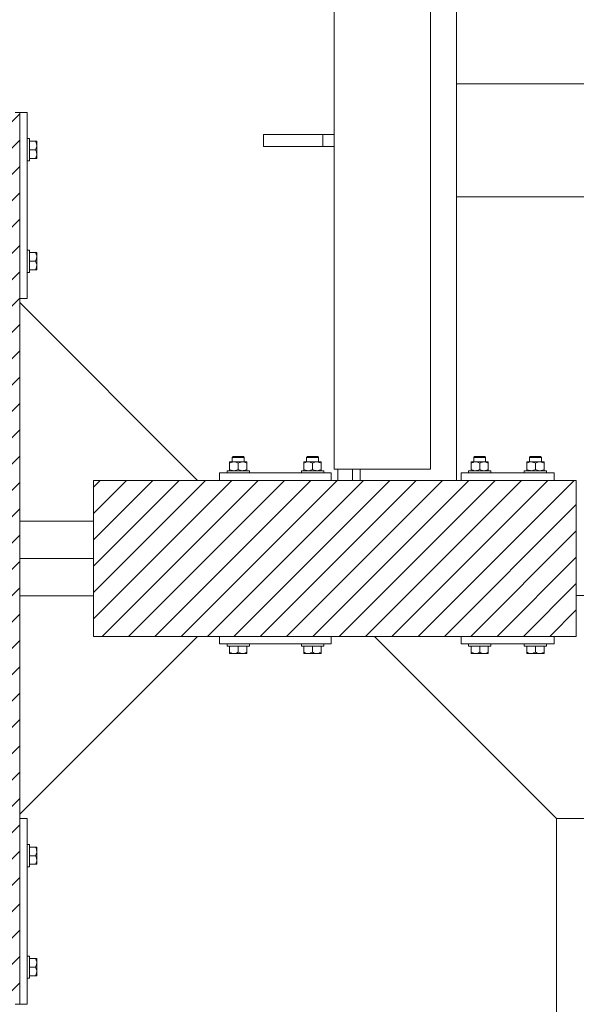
# Model space of a CAD drawing. Header units: millimetres. Extents: x 53746 to 116821, y -810352 to -765802.
# Tile 264 of 347: x 86716 to 87465, y -777202 to -775877. Entities that reach past the tile are written whole.
import ezdxf

# ---------------------------------------------------------------- set-up
doc = ezdxf.new("R2010")
doc.units = ezdxf.units.MM
doc.header["$MEASUREMENT"] = 0
for name, color, linetype, lineweight in [('Main Cradle Rails', 7, 'Continuous', 0), ('Side Cradle Blocks', 7, 'Continuous', 0), ('Side Cradle Hydraulic Arm Support', 7, 'Continuous', 0), ('Side Cradle Stbd', 7, 'Continuous', 0), ('Side Cradle Tower Rail Frame', 7, 'Continuous', 0)]:
    doc.layers.add(name, color=color, linetype=linetype, lineweight=lineweight)

# ---------------------------------------------------------------- blocks, each defined once
blk = doc.blocks.new('*U78')
at = {"layer": 'Side Cradle Hydraulic Arm Support', "color": 7, "linetype": 'Continuous', "lineweight": 0}
blk.add_line((275.0109694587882, 316.6850334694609), (275.0109694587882, 1109.465289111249), dxfattribs=at)
at = {"layer": 'Side Cradle Hydraulic Arm Support', "color": 7, "linetype": 'Continuous', "lineweight": 0, "extrusion": (0, 0, -1), "flags": 128}
blk.add_lwpolyline([(-248.5109333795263, 1409.465325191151), (-225.01096945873, 1409.465325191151), (-225.01096945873, 1109.465325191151), (-275.01096945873, 1109.465325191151), (-520.0109333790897, 1354.465289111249)], dxfattribs=at)
blk = doc.blocks.new('*U57')
at = {"linetype": 'Continuous', "lineweight": 0}
h = blk.add_hatch(dxfattribs=at)
h.set_pattern_fill('HATCH', color=30, style=0, pattern_type=2)
h.set_pattern_definition([(45, (1289.735942, 11512.154169), (-17.71895608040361, 17.71895608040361), [])])
h.paths.add_polyline_path([(977.5063955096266, 10874.4623253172), (984.0726064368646, 10874.4623253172), (1084.072606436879, 10874.4623253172), (1118.355736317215, 10874.4623253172), (1120.572608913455, 10874.4623253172), (1140.572608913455, 10874.4623253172), (1270.572633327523, 10874.4623253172), (1290.572633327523, 10874.4623253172), (1293.355736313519, 10874.4623253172), (1326.506395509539, 10874.4623253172), (1426.506395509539, 10874.4623253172), (1432.506431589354, 10874.4623253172), (1432.506431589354, 11124.4623253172), (1432.506431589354, 11130.17925593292), (1432.506431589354, 11424.17921985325), (1432.506431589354, 11474.4623253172), (1432.506431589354, 11524.74543078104), (1432.506431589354, 11818.74539470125), (1432.506431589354, 11824.4623253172), (1432.506431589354, 12074.4623253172), (1426.506395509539, 12074.4623253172), (1326.506395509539, 12074.4623253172), (1293.355736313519, 12074.4623253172), (1290.572633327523, 12074.4623253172), (1270.572633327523, 12074.4623253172), (1140.572608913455, 12074.4623253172), (1120.572608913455, 12074.4623253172), (1118.355736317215, 12074.4623253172), (1084.072606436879, 12074.4623253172), (984.0726064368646, 12074.4623253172), (977.5063594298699, 12074.4623253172), (977.5063669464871, 11824.4623253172), (977.5063671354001, 11818.17918377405), (977.5063759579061, 11524.74543078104), (977.5063774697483, 11474.4623253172), (977.5063789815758, 11424.17921985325), (977.5063878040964, 11130.74546686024), (977.5063879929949, 11124.4623253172)])
h = blk.add_hatch(dxfattribs=at)
h.set_pattern_fill('HATCH', color=30, style=0, pattern_type=2)
h.set_pattern_definition([(45, (1716.336744, 11514.139964), (-17.71895608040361, 17.71895608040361), [])])
h.paths.add_polyline_path([(2026.647948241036, 11579.4623253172), (2020.614757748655, 11579.4623253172), (1890.614757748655, 11579.4623253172), (1880.61475774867, 11579.4623253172), (1860.614757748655, 11579.4623253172), (1851.647948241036, 11579.4623253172), (1701.647948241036, 11579.4623253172), (1671.789464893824, 11579.4623253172), (1531.647948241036, 11579.4623253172), (1531.647948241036, 11524.74543078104), (1531.647948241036, 11474.4623253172), (1531.647948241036, 11424.17921985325), (1531.647948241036, 11369.4623253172), (1671.789464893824, 11369.4623253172), (1701.647948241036, 11369.4623253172), (1851.647948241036, 11369.4623253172), (1910.147984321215, 11369.4623253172), (2026.647948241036, 11369.4623253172), (2151.647948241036, 11369.4623253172), (2181.647948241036, 11369.4623253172), (2181.647948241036, 11424.4623253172), (2181.647948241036, 11474.4623253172), (2181.647948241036, 11574.4623253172), (2181.647948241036, 11579.4623253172), (2151.647948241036, 11579.4623253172)])
at = {"color": 30, "linetype": 'Continuous', "lineweight": 0, "flags": 128}
blk.add_lwpolyline([(1426.506395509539, 10874.4623253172), (1432.506431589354, 10874.4623253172), (1432.506431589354, 11124.4623253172), (1432.506431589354, 11130.17925593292), (1432.506431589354, 11424.17921985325), (1432.506431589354, 11474.4623253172), (1432.506431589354, 11524.74543078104), (1432.506431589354, 11818.74539470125), (1432.506431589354, 11824.4623253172), (1432.506431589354, 12074.4623253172), (1426.506395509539, 12074.4623253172)], dxfattribs=at)
blk.add_lwpolyline([(2026.647948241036, 11579.4623253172), (2020.614757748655, 11579.4623253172), (1890.614757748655, 11579.4623253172), (1880.61475774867, 11579.4623253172), (1860.614757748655, 11579.4623253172), (1851.647948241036, 11579.4623253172), (1701.647948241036, 11579.4623253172), (1671.789464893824, 11579.4623253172), (1531.647948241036, 11579.4623253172), (1531.647948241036, 11524.74543078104), (1531.647948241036, 11474.4623253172), (1531.647948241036, 11424.17921985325), (1531.647948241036, 11369.4623253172), (1671.789464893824, 11369.4623253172), (1701.647948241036, 11369.4623253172), (1851.647948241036, 11369.4623253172), (1910.147984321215, 11369.4623253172), (2026.647948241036, 11369.4623253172), (2151.647948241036, 11369.4623253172), (2181.647948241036, 11369.4623253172), (2181.647948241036, 11424.4623253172), (2181.647948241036, 11474.4623253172), (2181.647948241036, 11574.4623253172), (2181.647948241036, 11579.4623253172), (2151.647948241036, 11579.4623253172), (2026.647948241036, 11579.4623253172)], close=True, dxfattribs=at)
at = {"layer": 'Side Cradle Blocks', "color": 7, "linetype": 'Continuous', "lineweight": 0}
for p, q in [((1432.506431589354, 12074.4623253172), (1442.506395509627, 12074.4623253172)), ((1442.506395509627, 12074.4623253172), (1442.506395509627, 11824.4623253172)), ((1453.714485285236, 12036.04541509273), (1445.506431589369, 12036.04541509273)), ((1454.723251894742, 12036.04541509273), (1453.714485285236, 12036.04541509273)), ((1454.697869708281, 12033.90906638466), (1453.714485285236, 12036.04541509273)), ((1455.506034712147, 12035.46337878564), (1455.506395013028, 12035.35529165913)), ((1455.506034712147, 12035.13861319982), (1455.506395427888, 12035.35509363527)), ((1455.506394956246, 12033.31968444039), (1455.506034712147, 12033.19649258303)), ((1455.506395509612, 12030.25387020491), (1455.506395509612, 12033.31987367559)), ((1445.506395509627, 12018.7220738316), (1445.506395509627, 12024.4623253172)), ((1453.714485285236, 12024.4623253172), (1445.506436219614, 12024.4623253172)), ((1453.714485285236, 12024.4623253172), (1454.756270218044, 12026.62036840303)), ((1454.697869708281, 12022.32597660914), (1453.714485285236, 12024.4623253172)), ((1455.506034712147, 12027.52949261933), (1455.506395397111, 12030.25302060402)), ((1455.506395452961, 12018.67120820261), (1455.506034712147, 12021.39515801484)), ((1455.506395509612, 12018.67078042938), (1455.506395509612, 12022.42705630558)), ((1445.506431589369, 12012.87923554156), (1453.714485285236, 12012.87923554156)), ((1453.714485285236, 12012.87923554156), (1454.756270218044, 12015.03727862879)), ((1455.265600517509, 12012.87923554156), (1455.506395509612, 12012.87923554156)), ((1455.506395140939, 12013.56939735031), (1455.506034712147, 12013.46127184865)), ((1455.506395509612, 12012.87923554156), (1455.506395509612, 12013.56950794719)), ((1445.506431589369, 11886.04541509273), (1453.714485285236, 11886.04541509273)), ((1453.714485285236, 11886.04541509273), (1454.756270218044, 11883.88737200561)), ((1455.265600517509, 11886.04541509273), (1455.506395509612, 11886.04541509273)), ((1455.506034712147, 11885.46337878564), (1455.506395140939, 11885.35525328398)), ((1455.506395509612, 11886.04541509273), (1455.506395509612, 11885.3551426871)), ((1445.506395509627, 11880.20257680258), (1445.506395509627, 11874.4623253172)), ((1453.714485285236, 11874.4623253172), (1445.506436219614, 11874.4623253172)), ((1454.697869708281, 11876.59867402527), (1453.714485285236, 11874.4623253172)), ((1453.714485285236, 11874.4623253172), (1454.756270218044, 11872.30428223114)), ((1455.506034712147, 11877.52949261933), (1455.506395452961, 11880.25344243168)), ((1455.506395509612, 11880.25387020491), (1455.506395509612, 11876.49759432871)), ((1453.714485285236, 11862.87923554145), (1445.506431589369, 11862.87923554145)), ((1454.697869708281, 11865.01558424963), (1453.714485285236, 11862.87923554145)), ((1454.723251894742, 11862.87923554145), (1453.714485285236, 11862.87923554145)), ((1455.506395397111, 11868.67163003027), (1455.506034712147, 11871.39515801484)), ((1455.506034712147, 11865.72815805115), (1455.506394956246, 11865.6049661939)), ((1455.506395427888, 11863.56955699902), (1455.506034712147, 11863.78603743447)), ((1455.506034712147, 11863.46127184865), (1455.506395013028, 11863.56935897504)), ((1455.506395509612, 11868.67078042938), (1455.506395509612, 11865.60477695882)), ((1442.506395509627, 11824.4623253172), (1432.506431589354, 11824.4623253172)), ((1731.597695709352, 11611.4623253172), (1729.326732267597, 11611.4623253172)), ((1732.304802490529, 11610.4623253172), (1729.709415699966, 11610.4623253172)), ((1820.991093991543, 11610.4623253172), (1823.58648078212, 11610.4623253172)), ((1821.698200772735, 11611.4623253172), (1823.96916421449, 11611.4623253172)), ((2056.597695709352, 11611.4623253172), (2054.326732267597, 11611.4623253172)), ((2057.304802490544, 11610.4623253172), (2054.709415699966, 11610.4623253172)), ((2120.991093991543, 11610.4623253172), (2123.58648078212, 11610.4623253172)), ((2121.698200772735, 11611.4623253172), (2123.96916421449, 11611.4623253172)), ((1715.064858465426, 11604.42016776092), (1715.064858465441, 11604.24541456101)), ((1715.064858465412, 11602.62825753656), (1717.201207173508, 11603.61164195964)), ((1715.064858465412, 11602.62825753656), (1715.064858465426, 11594.25423554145)), ((1715.064858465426, 11593.24546893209), (1715.064858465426, 11594.25423554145)), ((1715.754981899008, 11604.42016726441), (1715.6468947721, 11604.41980696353)), ((1720.856403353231, 11604.42016776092), (1717.790399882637, 11604.42016776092)), ((1718.599589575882, 11604.41980696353), (1718.647912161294, 11604.41983348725)), ((1720.856403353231, 11604.42016776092), (1724.612679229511, 11604.42016776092)), ((1724.347932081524, 11603.73857928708), (1722.332665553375, 11604.29540680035)), ((1724.489905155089, 11593.21245060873), (1726.647948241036, 11594.25423554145)), ((1726.647948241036, 11602.62825753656), (1728.784296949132, 11603.61164195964)), ((1726.647948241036, 11594.25423554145), (1726.647948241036, 11602.62825753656)), ((1732.439493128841, 11604.42016776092), (1735.50549659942, 11604.42016776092)), ((1735.931021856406, 11603.73857928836), (1733.915755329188, 11604.29540680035)), ((1734.696306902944, 11604.41980696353), (1734.647984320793, 11604.41983348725)), ((1736.072994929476, 11593.21245060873), (1738.23103801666, 11594.25423554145)), ((1737.649001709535, 11604.41980696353), (1737.540876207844, 11604.42016739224)), ((1738.23103801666, 11603.63702414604), (1738.23103801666, 11603.67535642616)), ((1738.23103801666, 11603.63702414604), (1738.23103801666, 11602.62825753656)), ((1738.23103801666, 11594.25423554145), (1738.23103801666, 11602.62825753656)), ((1815.064858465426, 11603.63702414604), (1815.064858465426, 11603.67535642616)), ((1815.064858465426, 11602.62825753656), (1815.064858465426, 11603.63702414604)), ((1815.064858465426, 11594.25423554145), (1815.064858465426, 11602.62825753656)), ((1817.22290155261, 11593.21245060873), (1815.064858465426, 11594.25423554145)), ((1815.646894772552, 11604.41980696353), (1815.755020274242, 11604.42016739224)), ((1817.36487462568, 11603.73857928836), (1819.380141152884, 11604.29540680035)), ((1820.856403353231, 11604.42016776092), (1817.790399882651, 11604.42016776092)), ((1818.647912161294, 11604.41983348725), (1818.599589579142, 11604.41980696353)), ((1826.647948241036, 11602.62825753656), (1824.511599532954, 11603.61164195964)), ((1826.647948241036, 11594.25423554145), (1826.647948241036, 11602.62825753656)), ((1828.805991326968, 11593.21245060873), (1826.647948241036, 11594.25423554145)), ((1832.439493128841, 11604.42016776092), (1828.68321725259, 11604.42016776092)), ((1828.947964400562, 11603.73857928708), (1830.963230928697, 11604.29540680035)), ((1832.439493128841, 11604.42016776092), (1835.50549659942, 11604.42016776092)), ((1834.647984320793, 11604.41983348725), (1834.696306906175, 11604.41980696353)), ((1838.23103801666, 11602.62825753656), (1836.094689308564, 11603.61164195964)), ((1837.649001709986, 11604.41980696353), (1837.540914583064, 11604.42016726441)), ((1838.23103801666, 11604.42016776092), (1838.231038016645, 11604.24541456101)), ((1838.23103801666, 11602.62825753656), (1838.23103801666, 11594.25423554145)), ((1838.23103801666, 11593.24546893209), (1838.23103801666, 11594.25423554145)), ((2040.064858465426, 11604.42016776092), (2040.064858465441, 11604.24541456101)), ((2040.064858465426, 11602.62825753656), (2042.201207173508, 11603.61164195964)), ((2040.064858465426, 11602.62825753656), (2040.064858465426, 11594.25423554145)), ((2040.064858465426, 11593.24546893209), (2040.064858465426, 11594.25423554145)), ((2040.754981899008, 11604.42016726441), (2040.6468947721, 11604.41980696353)), ((2045.856403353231, 11604.42016776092), (2042.790399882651, 11604.42016776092)), ((2043.599589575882, 11604.41980696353), (2043.647912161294, 11604.41983348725)), ((2045.856403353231, 11604.42016776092), (2049.612679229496, 11604.42016776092)), ((2049.347932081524, 11603.73857928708), (2047.332665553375, 11604.29540680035)), ((2049.489905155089, 11593.21245060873), (2051.647948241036, 11594.25423554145)), ((2051.647948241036, 11602.62825753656), (2053.784296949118, 11603.61164195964)), ((2051.647948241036, 11594.25423554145), (2051.647948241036, 11602.62825753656)), ((2057.439493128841, 11604.42016776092), (2060.50549659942, 11604.42016776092)), ((2060.931021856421, 11603.73857928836), (2058.915755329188, 11604.29540680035)), ((2059.696306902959, 11604.41980696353), (2059.647984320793, 11604.41983348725)), ((2061.072994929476, 11593.21245060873), (2063.23103801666, 11594.25423554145)), ((2062.649001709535, 11604.41980696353), (2062.540876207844, 11604.42016739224)), ((2063.23103801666, 11603.63702414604), (2063.231038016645, 11603.67535642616)), ((2063.23103801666, 11603.63702414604), (2063.23103801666, 11602.62825753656)), ((2063.23103801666, 11594.25423554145), (2063.23103801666, 11602.62825753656)), ((2115.064858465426, 11603.63702414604), (2115.064858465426, 11603.67535642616)), ((2115.064858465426, 11602.62825753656), (2115.064858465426, 11603.63702414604)), ((2115.064858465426, 11594.25423554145), (2115.064858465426, 11602.62825753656)), ((2117.22290155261, 11593.21245060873), (2115.064858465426, 11594.25423554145)), ((2115.646894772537, 11604.41980696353), (2115.755020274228, 11604.42016739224)), ((2117.36487462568, 11603.73857928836), (2119.380141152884, 11604.29540680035)), ((2120.856403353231, 11604.42016776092), (2117.790399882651, 11604.42016776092)), ((2118.647912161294, 11604.41983348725), (2118.599589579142, 11604.41980696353)), ((2126.647948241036, 11602.62825753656), (2124.511599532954, 11603.61164195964)), ((2126.647948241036, 11594.25423554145), (2126.647948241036, 11602.62825753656)), ((2128.805991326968, 11593.21245060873), (2126.647948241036, 11594.25423554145)), ((2132.439493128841, 11604.42016776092), (2128.683217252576, 11604.42016776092)), ((2128.947964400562, 11603.73857928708), (2130.963230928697, 11604.29540680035)), ((2132.439493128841, 11604.42016776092), (2135.505496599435, 11604.42016776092)), ((2134.647984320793, 11604.41983348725), (2134.696306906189, 11604.41980696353)), ((2138.23103801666, 11602.62825753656), (2136.094689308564, 11603.61164195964)), ((2137.649001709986, 11604.41980696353), (2137.540914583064, 11604.42016726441)), ((2138.23103801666, 11604.42016776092), (2138.231038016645, 11604.24541456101)), ((2138.23103801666, 11602.62825753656), (2138.23103801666, 11594.25423554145)), ((2138.23103801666, 11593.24546893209), (2138.23103801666, 11594.25423554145)), ((1701.647948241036, 11579.46236139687), (1701.647948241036, 11589.4623253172)), ((1701.647948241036, 11589.4623253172), (1851.647948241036, 11589.4623253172)), ((1715.744307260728, 11592.46236139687), (1715.646894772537, 11592.4626861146)), ((1718.599589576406, 11592.4626861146), (1718.647912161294, 11592.46265959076)), ((1718.898466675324, 11592.68090167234), (1720.856080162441, 11592.46236139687)), ((1730.481556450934, 11592.68090167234), (1732.439169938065, 11592.46236139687)), ((1734.647984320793, 11592.46265959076), (1734.69630690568, 11592.4626861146)), ((1737.649001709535, 11592.4626861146), (1737.551589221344, 11592.46236139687)), ((1738.23103801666, 11592.70312030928), (1738.23103801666, 11592.46236139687)), ((1815.064858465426, 11592.70312030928), (1815.064858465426, 11592.46236139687)), ((1815.646894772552, 11592.4626861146), (1815.744307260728, 11592.46236139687)), ((1818.599589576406, 11592.4626861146), (1818.647912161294, 11592.46265959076)), ((1822.814340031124, 11592.68090167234), (1820.856726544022, 11592.46236139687)), ((1834.397429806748, 11592.68090167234), (1832.439816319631, 11592.46236139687)), ((1834.647984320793, 11592.46265959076), (1834.69630690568, 11592.4626861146)), ((1837.64900170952, 11592.4626861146), (1837.551589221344, 11592.46236139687)), ((1851.647948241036, 11589.4623253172), (1851.647948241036, 11579.46236139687)), ((2026.647948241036, 11579.46236139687), (2026.647948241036, 11589.4623253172)), ((2026.647948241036, 11589.4623253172), (2151.647948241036, 11589.4623253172)), ((2040.744307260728, 11592.46236139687), (2040.646894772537, 11592.4626861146)), ((2043.599589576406, 11592.4626861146), (2043.647912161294, 11592.46265959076)), ((2043.898466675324, 11592.68090167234), (2045.856080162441, 11592.46236139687)), ((2055.481556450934, 11592.68090167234), (2057.439169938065, 11592.46236139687)), ((2059.647984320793, 11592.46265959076), (2059.69630690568, 11592.4626861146)), ((2062.649001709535, 11592.4626861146), (2062.551589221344, 11592.46236139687)), ((2063.23103801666, 11592.70312030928), (2063.23103801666, 11592.46236139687)), ((2115.064858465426, 11592.70312030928), (2115.064858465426, 11592.46236139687)), ((2115.646894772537, 11592.4626861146), (2115.744307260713, 11592.46236139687)), ((2118.599589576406, 11592.4626861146), (2118.647912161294, 11592.46265959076)), ((2122.814340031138, 11592.68090167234), (2120.856726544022, 11592.46236139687)), ((2134.397429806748, 11592.68090167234), (2132.439816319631, 11592.46236139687)), ((2134.647984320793, 11592.46265959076), (2134.69630690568, 11592.4626861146)), ((2137.64900170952, 11592.4626861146), (2137.551589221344, 11592.46236139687)), ((2151.647948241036, 11589.4623253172), (2151.647948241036, 11579.46236139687)), ((1531.647948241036, 11369.4623253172), (1531.647948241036, 11579.4623253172)), ((1531.647948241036, 11579.4623253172), (2181.647948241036, 11579.4623253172)), ((2181.647948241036, 11579.4623253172), (2181.647948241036, 11369.4623253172)), ((2181.647948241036, 11369.4623253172), (1531.647948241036, 11369.4623253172)), ((1701.647948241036, 11369.4622892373), (1701.647948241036, 11359.4623253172)), ((1851.647948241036, 11359.4623253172), (1851.647948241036, 11369.4622892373)), ((2026.647948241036, 11369.4622892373), (2026.647948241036, 11359.4623253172)), ((2151.647948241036, 11359.4623253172), (2151.647948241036, 11369.4622892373)), ((1701.647948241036, 11359.4623253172), (1851.647948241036, 11359.4623253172)), ((1715.064858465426, 11348.25423554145), (1715.064858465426, 11356.4622892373)), ((1732.388199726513, 11356.4623253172), (1726.64794824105, 11356.4623253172)), ((1726.647948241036, 11348.25423554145), (1726.647948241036, 11356.46228460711)), ((1738.23103801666, 11356.4622892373), (1738.23103801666, 11348.25423554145)), ((1815.064858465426, 11356.4622892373), (1815.064858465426, 11348.25423554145)), ((1820.907696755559, 11356.4623253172), (1826.647948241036, 11356.4623253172)), ((1826.647948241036, 11348.25423554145), (1826.647948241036, 11356.46228460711)), ((1838.23103801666, 11348.25423554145), (1838.23103801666, 11356.4622892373)), ((2026.647948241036, 11359.4623253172), (2151.647948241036, 11359.4623253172)), ((2040.064858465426, 11348.25423554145), (2040.064858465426, 11356.4622892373)), ((2057.388199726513, 11356.4623253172), (2051.647948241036, 11356.4623253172)), ((2051.647948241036, 11348.25423554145), (2051.647948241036, 11356.46228460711)), ((2063.23103801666, 11356.4622892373), (2063.23103801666, 11348.25423554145)), ((2115.064858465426, 11356.4622892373), (2115.064858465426, 11348.25423554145)), ((2120.907696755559, 11356.4623253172), (2126.647948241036, 11356.4623253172)), ((2126.64794824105, 11348.25423554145), (2126.64794824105, 11356.46228460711)), ((2138.23103801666, 11348.25423554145), (2138.23103801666, 11356.4622892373)), ((1715.064858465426, 11347.24546893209), (1715.064858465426, 11348.25423554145)), ((1717.201207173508, 11347.27085111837), (1715.064858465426, 11348.25423554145)), ((1715.646894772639, 11346.4626861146), (1715.754981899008, 11346.46232581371)), ((1715.755179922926, 11346.46232539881), (1715.971660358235, 11346.4626861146)), ((1720.856403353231, 11346.4623253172), (1717.790399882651, 11346.4623253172)), ((1717.913780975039, 11346.4626861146), (1717.790589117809, 11346.46232587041)), ((1720.857252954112, 11346.46232542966), (1723.580780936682, 11346.4626861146)), ((1726.647948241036, 11348.25423554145), (1724.489905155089, 11347.21245060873)), ((1728.784296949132, 11347.27085111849), (1726.647948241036, 11348.25423554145)), ((1732.439493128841, 11346.4623253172), (1728.68321725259, 11346.4623253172)), ((1729.715115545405, 11346.4626861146), (1732.439065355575, 11346.46232537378)), ((1738.23103801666, 11348.25423554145), (1736.072994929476, 11347.21245060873)), ((1738.23103801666, 11346.4623253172), (1737.540765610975, 11346.4623253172)), ((1737.649001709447, 11346.4626861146), (1737.540876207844, 11346.46232568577)), ((1738.23103801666, 11346.70312030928), (1738.23103801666, 11346.4623253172)), ((1815.064858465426, 11348.25423554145), (1817.22290155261, 11347.21245060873)), ((1815.064858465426, 11346.70312030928), (1815.064858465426, 11346.4623253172)), ((1815.064858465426, 11346.4623253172), (1815.755130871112, 11346.4623253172)), ((1815.755020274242, 11346.46232568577), (1815.646894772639, 11346.4626861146)), ((1820.856403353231, 11346.4623253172), (1824.612679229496, 11346.4623253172)), ((1820.856831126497, 11346.46232537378), (1823.580780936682, 11346.4626861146)), ((1824.511599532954, 11347.27085111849), (1826.647948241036, 11348.25423554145)), ((1826.647948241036, 11348.25423554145), (1828.805991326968, 11347.21245060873)), ((1829.715115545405, 11346.4626861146), (1832.438643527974, 11346.46232542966)), ((1832.439493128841, 11346.4623253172), (1835.50549659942, 11346.4623253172)), ((1835.505307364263, 11346.46232587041), (1835.382115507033, 11346.4626861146)), ((1836.094689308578, 11347.27085111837), (1838.23103801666, 11348.25423554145)), ((1837.324236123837, 11346.4626861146), (1837.540716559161, 11346.46232539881)), ((1837.649001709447, 11346.4626861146), (1837.540914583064, 11346.46232581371)), ((1838.23103801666, 11347.24546893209), (1838.23103801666, 11348.25423554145)), ((2040.064858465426, 11347.24546893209), (2040.064858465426, 11348.25423554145)), ((2042.201207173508, 11347.27085111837), (2040.064858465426, 11348.25423554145)), ((2040.646894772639, 11346.4626861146), (2040.754981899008, 11346.46232581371)), ((2040.755179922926, 11346.46232539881), (2040.971660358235, 11346.4626861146)), ((2045.856403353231, 11346.4623253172), (2042.790399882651, 11346.4623253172)), ((2042.913780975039, 11346.4626861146), (2042.790589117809, 11346.46232587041)), ((2045.857252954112, 11346.46232542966), (2048.580780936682, 11346.4626861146)), ((2051.647948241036, 11348.25423554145), (2049.489905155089, 11347.21245060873)), ((2053.784296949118, 11347.27085111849), (2051.647948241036, 11348.25423554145)), ((2057.439493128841, 11346.4623253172), (2053.683217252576, 11346.4623253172)), ((2054.715115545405, 11346.4626861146), (2057.439065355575, 11346.46232537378)), ((2063.23103801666, 11348.25423554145), (2061.072994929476, 11347.21245060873)), ((2063.23103801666, 11346.4623253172), (2062.540765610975, 11346.4623253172)), ((2062.649001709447, 11346.4626861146), (2062.540876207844, 11346.46232568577)), ((2063.23103801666, 11346.70312030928), (2063.23103801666, 11346.4623253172)), ((2115.064858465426, 11348.25423554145), (2117.22290155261, 11347.21245060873)), ((2115.064858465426, 11346.70312030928), (2115.064858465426, 11346.4623253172)), ((2115.064858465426, 11346.4623253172), (2115.755130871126, 11346.4623253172)), ((2115.755020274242, 11346.46232568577), (2115.646894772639, 11346.4626861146)), ((2120.856403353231, 11346.4623253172), (2124.612679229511, 11346.4623253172)), ((2120.856831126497, 11346.46232537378), (2123.580780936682, 11346.4626861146)), ((2124.511599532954, 11347.27085111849), (2126.64794824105, 11348.25423554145)), ((2126.64794824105, 11348.25423554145), (2128.805991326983, 11347.21245060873)), ((2129.715115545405, 11346.4626861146), (2132.438643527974, 11346.46232542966)), ((2132.439493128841, 11346.4623253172), (2135.505496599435, 11346.4623253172)), ((2135.505307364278, 11346.46232587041), (2135.382115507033, 11346.4626861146)), ((2136.094689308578, 11347.27085111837), (2138.23103801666, 11348.25423554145)), ((2137.324236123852, 11346.4626861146), (2137.540716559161, 11346.46232539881)), ((2137.649001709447, 11346.4626861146), (2137.540914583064, 11346.46232581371)), ((2138.23103801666, 11347.24546893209), (2138.23103801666, 11348.25423554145)), ((1442.506395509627, 11124.4623253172), (1432.506431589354, 11124.4623253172)), ((1442.506395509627, 10874.4623253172), (1442.506395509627, 11124.4623253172)), ((1453.714485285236, 11086.04541509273), (1445.506431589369, 11086.04541509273)), ((1454.723251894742, 11086.04541509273), (1453.714485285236, 11086.04541509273)), ((1454.697869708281, 11083.90906638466), (1453.714485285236, 11086.04541509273)), ((1455.506034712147, 11085.46337878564), (1455.506395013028, 11085.35529165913)), ((1455.506034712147, 11085.13861319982), (1455.506395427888, 11085.35509363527)), ((1455.506394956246, 11083.31968444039), (1455.506034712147, 11083.19649258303)), ((1455.506034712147, 11077.52949261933), (1455.506395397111, 11080.25302060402)), ((1455.506395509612, 11080.25387020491), (1455.506395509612, 11083.31987367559)), ((1445.506395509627, 11068.7220738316), (1445.506395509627, 11074.4623253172)), ((1453.714485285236, 11074.4623253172), (1445.506436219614, 11074.4623253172)), ((1453.714485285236, 11074.4623253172), (1454.756270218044, 11076.62036840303)), ((1454.697869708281, 11072.32597660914), (1453.714485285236, 11074.4623253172)), ((1453.714485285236, 11062.87923554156), (1454.756270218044, 11065.03727862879)), ((1455.506395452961, 11068.67120820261), (1455.506034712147, 11071.39515801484)), ((1455.506395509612, 11068.67078042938), (1455.506395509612, 11072.42705630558)), ((1445.506431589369, 11062.87923554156), (1453.714485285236, 11062.87923554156)), ((1455.265600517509, 11062.87923554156), (1455.506395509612, 11062.87923554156)), ((1455.506395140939, 11063.56939735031), (1455.506034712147, 11063.46127184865)), ((1455.506395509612, 11062.87923554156), (1455.506395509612, 11063.56950794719)), ((1445.506431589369, 10936.04541509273), (1453.714485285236, 10936.04541509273)), ((1453.714485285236, 10936.04541509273), (1454.756270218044, 10933.88737200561)), ((1455.265600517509, 10936.04541509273), (1455.506395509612, 10936.04541509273)), ((1455.506034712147, 10935.46337878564), (1455.506395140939, 10935.35525328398)), ((1455.506395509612, 10936.04541509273), (1455.506395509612, 10935.3551426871)), ((1445.506395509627, 10930.20257680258), (1445.506395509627, 10924.4623253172)), ((1453.714485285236, 10924.4623253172), (1445.506436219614, 10924.4623253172)), ((1454.697869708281, 10926.59867402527), (1453.714485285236, 10924.4623253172)), ((1453.714485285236, 10924.4623253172), (1454.756270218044, 10922.30428223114)), ((1455.506034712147, 10927.52949261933), (1455.506395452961, 10930.25344243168)), ((1455.506395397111, 10918.67163003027), (1455.506034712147, 10921.39515801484)), ((1455.506395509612, 10930.25387020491), (1455.506395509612, 10926.49759432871)), ((1455.506395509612, 10918.67078042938), (1455.506395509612, 10915.60477695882)), ((1453.714485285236, 10912.87923554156), (1445.506431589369, 10912.87923554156)), ((1454.697869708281, 10915.01558424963), (1453.714485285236, 10912.87923554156)), ((1454.723251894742, 10912.87923554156), (1453.714485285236, 10912.87923554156)), ((1455.506034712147, 10915.72815805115), (1455.506394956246, 10915.6049661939)), ((1455.506395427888, 10913.56955699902), (1455.506034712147, 10913.78603743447)), ((1455.506034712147, 10913.46127184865), (1455.506395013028, 10913.56935897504)), ((1432.506431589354, 10874.4623253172), (1442.506395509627, 10874.4623253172))]:
    blk.add_line(p, q, dxfattribs=at)
at = {"layer": 'Side Cradle Blocks', "color": 7, "linetype": 'Continuous', "lineweight": 0, "flags": 128}
for points in [[(1442.506431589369, 12039.4623253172), (1445.506395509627, 12039.4623253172), (1445.506395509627, 12038.32051830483), (1445.506395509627, 12035.06892703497), (1445.506395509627, 12030.20257680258), (1445.506395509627, 12024.4623253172)], [(1454.756270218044, 12026.62036840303), (1454.824807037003, 12026.76234147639), (1455.38163454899, 12028.77760800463), (1455.474765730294, 12029.51204395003), (1455.506395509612, 12030.25387020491), (1455.28781915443, 12032.21180688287), (1454.999560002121, 12033.25366077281), (1454.697869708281, 12033.90906638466)], [(1455.506395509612, 12033.31987367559), (1455.506395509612, 12035.3551426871), (1455.506395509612, 12036.04541509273), (1455.331642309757, 12036.04541509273), (1454.759463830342, 12036.04541509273), (1454.723251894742, 12036.04541509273)], [(1445.506395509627, 12018.7220738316), (1445.506395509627, 12013.85572359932), (1445.506395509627, 12010.60413232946), (1445.506395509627, 12009.4623253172), (1442.506431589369, 12009.4623253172)], [(1454.756270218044, 12015.03727862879), (1454.824807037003, 12015.17925170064), (1455.38163454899, 12017.19451822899), (1455.474765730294, 12017.92895417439), (1455.506395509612, 12018.67078042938), (1455.28781915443, 12020.62871710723), (1454.999560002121, 12021.67057099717), (1454.697869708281, 12022.32597660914)], [(1455.506395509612, 12022.42705630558), (1455.506395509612, 12026.49759432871), (1455.506395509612, 12030.25387020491)], [(1455.506395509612, 12013.56950794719), (1455.506395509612, 12015.60477695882), (1455.506395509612, 12018.67078042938), (1455.506395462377, 12018.67113712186)], [(1453.714485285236, 12012.87923554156), (1454.723251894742, 12012.87923554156), (1454.761584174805, 12012.87923554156), (1455.265600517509, 12012.87923554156)], [(1442.506431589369, 11889.4623253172), (1445.506395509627, 11889.4623253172), (1445.506395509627, 11888.32051830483), (1445.506395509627, 11885.06892703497), (1445.506395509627, 11880.20257680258)], [(1455.265600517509, 11886.04541509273), (1454.761584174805, 11886.04541509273), (1454.723251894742, 11886.04541509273), (1453.714485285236, 11886.04541509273)], [(1455.506395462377, 11880.25351351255), (1455.506395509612, 11880.25387020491), (1455.506395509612, 11883.31987367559), (1455.506395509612, 11885.3551426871)], [(1445.506395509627, 11874.4623253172), (1445.506395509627, 11868.7220738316), (1445.506395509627, 11863.85572359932), (1445.506395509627, 11860.60413232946), (1445.506395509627, 11859.4623253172), (1442.506431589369, 11859.4623253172)], [(1454.697869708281, 11876.59867402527), (1454.999560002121, 11877.254079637), (1455.28781915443, 11878.29593352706), (1455.506395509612, 11880.25387020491), (1455.474765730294, 11880.9956964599), (1455.38163454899, 11881.7301324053), (1454.824807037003, 11883.74539893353), (1454.756270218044, 11883.88737200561)], [(1454.697869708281, 11865.01558424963), (1454.999560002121, 11865.67098986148), (1455.28781915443, 11866.71284375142), (1455.506395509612, 11868.67078042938), (1455.474765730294, 11869.41260668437), (1455.38163454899, 11870.14704262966), (1454.824807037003, 11872.16230915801), (1454.756270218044, 11872.30428223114)], [(1455.506395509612, 11868.67078042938), (1455.506395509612, 11872.42705630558), (1455.506395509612, 11876.49759432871)], [(1454.723251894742, 11862.87923554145), (1454.759463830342, 11862.87923554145), (1455.331642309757, 11862.87923554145), (1455.506395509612, 11862.87923554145), (1455.506395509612, 11863.56950794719), (1455.506395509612, 11865.60477695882)], [(1718.647948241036, 11604.42020384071), (1718.647948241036, 11610.4623253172), (1719.647948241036, 11611.4623253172), (1720.180791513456, 11611.4623253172), (1721.698200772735, 11611.4623253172), (1723.96916421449, 11611.4623253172), (1726.647948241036, 11611.4623253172), (1729.326732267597, 11611.4623253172)], [(1718.647948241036, 11610.4623253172), (1719.256911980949, 11610.4623253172), (1720.991093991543, 11610.4623253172), (1723.58648078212, 11610.4623253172), (1726.647948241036, 11610.4623253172), (1729.709415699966, 11610.4623253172)], [(1731.597695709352, 11611.4623253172), (1733.115104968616, 11611.4623253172), (1733.647948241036, 11611.4623253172), (1734.647948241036, 11610.4623253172), (1734.647948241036, 11604.42020384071)], [(1732.304802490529, 11610.4623253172), (1734.038984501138, 11610.4623253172), (1734.647948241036, 11610.4623253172)], [(1818.647948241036, 11604.42020384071), (1818.647948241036, 11610.4623253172), (1819.64794824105, 11611.4623253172), (1820.180791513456, 11611.4623253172), (1821.698200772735, 11611.4623253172)], [(1818.647948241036, 11610.4623253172), (1819.256911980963, 11610.4623253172), (1820.991093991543, 11610.4623253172)], [(1823.58648078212, 11610.4623253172), (1826.647948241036, 11610.4623253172), (1829.709415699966, 11610.4623253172), (1832.304802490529, 11610.4623253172), (1834.038984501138, 11610.4623253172), (1834.647948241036, 11610.4623253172)], [(1823.96916421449, 11611.4623253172), (1826.647948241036, 11611.4623253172), (1829.326732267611, 11611.4623253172), (1831.597695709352, 11611.4623253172), (1833.115104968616, 11611.4623253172), (1833.64794824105, 11611.4623253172), (1834.647948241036, 11610.4623253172), (1834.647948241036, 11604.42020384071)], [(2043.647948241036, 11604.42020384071), (2043.647948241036, 11610.4623253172), (2044.647948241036, 11611.4623253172), (2045.180791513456, 11611.4623253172), (2046.698200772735, 11611.4623253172), (2048.96916421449, 11611.4623253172), (2051.647948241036, 11611.4623253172), (2054.326732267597, 11611.4623253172)], [(2043.647948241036, 11610.4623253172), (2044.256911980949, 11610.4623253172), (2045.991093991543, 11610.4623253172), (2048.58648078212, 11610.4623253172), (2051.647948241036, 11610.4623253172), (2054.709415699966, 11610.4623253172)], [(2056.597695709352, 11611.4623253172), (2058.115104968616, 11611.4623253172), (2058.647948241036, 11611.4623253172), (2059.647948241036, 11610.4623253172), (2059.647948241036, 11604.42020384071)], [(2057.304802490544, 11610.4623253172), (2059.038984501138, 11610.4623253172), (2059.647948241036, 11610.4623253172)], [(2118.64794824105, 11604.42020384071), (2118.64794824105, 11610.4623253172), (2119.647948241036, 11611.4623253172), (2120.180791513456, 11611.4623253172), (2121.698200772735, 11611.4623253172)], [(2118.64794824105, 11610.4623253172), (2119.256911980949, 11610.4623253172), (2120.991093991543, 11610.4623253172)], [(2123.58648078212, 11610.4623253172), (2126.64794824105, 11610.4623253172), (2129.709415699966, 11610.4623253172), (2132.304802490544, 11610.4623253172), (2134.038984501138, 11610.4623253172), (2134.647948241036, 11610.4623253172)], [(2123.96916421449, 11611.4623253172), (2126.64794824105, 11611.4623253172), (2129.326732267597, 11611.4623253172), (2131.597695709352, 11611.4623253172), (2133.11510496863, 11611.4623253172), (2133.64794824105, 11611.4623253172), (2134.647948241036, 11610.4623253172), (2134.647948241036, 11604.42020384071)], [(1715.064858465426, 11604.42016776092), (1715.755130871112, 11604.42016776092), (1717.790399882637, 11604.42016776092)], [(1715.064858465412, 11602.62825753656), (1715.064858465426, 11603.63702414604), (1715.064858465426, 11603.67323608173), (1715.064858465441, 11604.24541456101)], [(1718.898466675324, 11592.68090167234), (1717.85661278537, 11592.96916082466), (1717.201207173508, 11593.27085111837), (1715.064858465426, 11594.25423554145)], [(1717.201207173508, 11603.61164195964), (1717.85661278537, 11603.91333225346), (1718.898466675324, 11604.20159140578), (1720.856403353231, 11604.42016776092), (1721.598229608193, 11604.38853798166), (1722.332665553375, 11604.29540680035)], [(1724.347932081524, 11603.73857928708), (1724.489905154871, 11603.670042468), (1726.647948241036, 11602.62825753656)], [(1732.439493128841, 11604.42016776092), (1728.68321725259, 11604.42016776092), (1724.612679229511, 11604.42016776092)], [(1730.481556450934, 11592.68090167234), (1729.439702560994, 11592.96916082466), (1728.784296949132, 11593.27085111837), (1726.647948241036, 11594.25423554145)], [(1728.784296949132, 11603.61164195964), (1729.439702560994, 11603.91333225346), (1730.481556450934, 11604.20159140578), (1732.439493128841, 11604.42016776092), (1733.181319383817, 11604.38853798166), (1733.915755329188, 11604.29540680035)], [(1735.50549659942, 11604.42016776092), (1737.540765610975, 11604.42016776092), (1738.23103801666, 11604.42016776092), (1738.231038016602, 11604.17937276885), (1738.23103801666, 11603.67535642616)], [(1735.931021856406, 11603.73857928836), (1736.072994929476, 11603.6700424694), (1738.23103801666, 11602.62825753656)], [(1738.23103801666, 11592.70312030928), (1738.231038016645, 11593.20713665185), (1738.23103801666, 11593.24546893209), (1738.23103801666, 11594.25423554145)], [(1815.064858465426, 11603.67535642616), (1815.064858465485, 11604.17937276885), (1815.064858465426, 11604.42016776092), (1815.755130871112, 11604.42016776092), (1817.790399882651, 11604.42016776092)], [(1815.064858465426, 11602.62825753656), (1817.22290155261, 11603.6700424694), (1817.36487462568, 11603.73857928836)], [(1815.064858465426, 11594.25423554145), (1815.064858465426, 11593.24546893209), (1815.064858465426, 11593.20713665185), (1815.064858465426, 11592.70312030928)], [(1819.380141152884, 11604.29540680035), (1820.114577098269, 11604.38853798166), (1820.856403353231, 11604.42016776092), (1822.814340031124, 11604.20159140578), (1823.856193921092, 11603.91333225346), (1824.511599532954, 11603.61164195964)], [(1828.68321725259, 11604.42016776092), (1824.612679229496, 11604.42016776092), (1820.856403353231, 11604.42016776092)], [(1826.647948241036, 11594.25423554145), (1824.511599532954, 11593.27085111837), (1823.856193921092, 11592.96916082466), (1822.814340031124, 11592.68090167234)], [(1826.647948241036, 11602.62825753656), (1828.805991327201, 11603.670042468), (1828.947964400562, 11603.73857928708)], [(1830.963230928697, 11604.29540680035), (1831.697666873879, 11604.38853798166), (1832.439493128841, 11604.42016776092), (1834.397429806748, 11604.20159140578), (1835.439283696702, 11603.91333225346), (1836.094689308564, 11603.61164195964)], [(1838.23103801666, 11594.25423554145), (1836.094689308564, 11593.27085111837), (1835.439283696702, 11592.96916082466), (1834.397429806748, 11592.68090167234)], [(1835.50549659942, 11604.42016776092), (1837.540765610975, 11604.42016776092), (1838.23103801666, 11604.42016776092)], [(1838.231038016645, 11604.24541456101), (1838.23103801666, 11603.67323608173), (1838.23103801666, 11603.63702414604), (1838.23103801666, 11602.62825753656)], [(2040.064858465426, 11604.42016776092), (2040.755130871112, 11604.42016776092), (2042.790399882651, 11604.42016776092)], [(2040.064858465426, 11602.62825753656), (2040.064858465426, 11603.63702414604), (2040.064858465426, 11603.67323608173), (2040.064858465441, 11604.24541456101)], [(2043.898466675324, 11592.68090167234), (2042.85661278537, 11592.96916082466), (2042.201207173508, 11593.27085111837), (2040.064858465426, 11594.25423554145)], [(2042.201207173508, 11603.61164195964), (2042.85661278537, 11603.91333225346), (2043.898466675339, 11604.20159140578), (2045.856403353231, 11604.42016776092), (2046.598229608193, 11604.38853798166), (2047.332665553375, 11604.29540680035)], [(2049.347932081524, 11603.73857928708), (2049.489905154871, 11603.670042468), (2051.647948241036, 11602.62825753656)], [(2057.439493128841, 11604.42016776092), (2053.683217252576, 11604.42016776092), (2049.612679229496, 11604.42016776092)], [(2055.481556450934, 11592.68090167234), (2054.439702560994, 11592.96916082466), (2053.784296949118, 11593.27085111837), (2051.647948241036, 11594.25423554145)], [(2053.784296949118, 11603.61164195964), (2054.439702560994, 11603.91333225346), (2055.481556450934, 11604.20159140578), (2057.439493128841, 11604.42016776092), (2058.181319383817, 11604.38853798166), (2058.915755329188, 11604.29540680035)], [(2060.50549659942, 11604.42016776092), (2062.540765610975, 11604.42016776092), (2063.23103801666, 11604.42016776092), (2063.231038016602, 11604.17937276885), (2063.231038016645, 11603.67535642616)], [(2060.931021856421, 11603.73857928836), (2061.072994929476, 11603.6700424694), (2063.23103801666, 11602.62825753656)], [(2063.23103801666, 11592.70312030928), (2063.231038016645, 11593.20713665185), (2063.23103801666, 11593.24546893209), (2063.23103801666, 11594.25423554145)], [(2115.064858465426, 11603.67535642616), (2115.064858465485, 11604.17937276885), (2115.064858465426, 11604.42016776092), (2115.755130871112, 11604.42016776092), (2117.790399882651, 11604.42016776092)], [(2115.064858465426, 11602.62825753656), (2117.22290155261, 11603.6700424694), (2117.36487462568, 11603.73857928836)], [(2115.064858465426, 11594.25423554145), (2115.064858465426, 11593.24546893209), (2115.064858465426, 11593.20713665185), (2115.064858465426, 11592.70312030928)], [(2119.380141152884, 11604.29540680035), (2120.114577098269, 11604.38853798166), (2120.856403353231, 11604.42016776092), (2122.814340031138, 11604.20159140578), (2123.856193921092, 11603.91333225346), (2124.511599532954, 11603.61164195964)], [(2128.683217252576, 11604.42016776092), (2124.612679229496, 11604.42016776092), (2120.856403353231, 11604.42016776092)], [(2126.647948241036, 11594.25423554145), (2124.511599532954, 11593.27085111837), (2123.856193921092, 11592.96916082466), (2122.814340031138, 11592.68090167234)], [(2126.647948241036, 11602.62825753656), (2128.805991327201, 11603.670042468), (2128.947964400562, 11603.73857928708)], [(2130.963230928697, 11604.29540680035), (2131.697666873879, 11604.38853798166), (2132.439493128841, 11604.42016776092), (2134.397429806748, 11604.20159140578), (2135.439283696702, 11603.91333225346), (2136.094689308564, 11603.61164195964)], [(2138.23103801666, 11594.25423554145), (2136.094689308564, 11593.27085111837), (2135.439283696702, 11592.96916082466), (2134.397429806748, 11592.68090167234)], [(2135.505496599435, 11604.42016776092), (2137.540765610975, 11604.42016776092), (2138.23103801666, 11604.42016776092)], [(2138.231038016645, 11604.24541456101), (2138.23103801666, 11603.67323608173), (2138.23103801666, 11603.63702414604), (2138.23103801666, 11602.62825753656)], [(1711.64794824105, 11589.46236139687), (1711.64794824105, 11592.4623253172), (1712.789755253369, 11592.4623253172), (1716.041346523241, 11592.4623253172), (1720.907696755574, 11592.4623253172), (1726.64794824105, 11592.4623253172), (1732.388199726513, 11592.4623253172), (1737.254549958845, 11592.4623253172), (1740.506141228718, 11592.4623253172), (1741.647948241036, 11592.4623253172), (1741.647948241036, 11589.46236139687)], [(1715.064858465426, 11593.24546893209), (1715.064858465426, 11593.2092569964), (1715.064858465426, 11592.637078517), (1715.064858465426, 11592.46236139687)], [(1724.489905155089, 11593.21245060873), (1724.347932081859, 11593.14391378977), (1722.332665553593, 11592.58708627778), (1721.598229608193, 11592.49395509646), (1720.857249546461, 11592.46236139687)], [(1736.072994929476, 11593.21245060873), (1735.931021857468, 11593.14391378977), (1733.915755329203, 11592.58708627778), (1733.181319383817, 11592.49395509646), (1732.440339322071, 11592.46236139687)], [(1811.647948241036, 11589.46236139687), (1811.647948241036, 11592.4623253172), (1812.789755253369, 11592.4623253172), (1816.041346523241, 11592.4623253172), (1820.907696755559, 11592.4623253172), (1826.647948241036, 11592.4623253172), (1832.388199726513, 11592.4623253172), (1837.254549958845, 11592.4623253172), (1840.506141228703, 11592.4623253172), (1841.647948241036, 11592.4623253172), (1841.647948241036, 11589.46236139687)], [(1820.855557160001, 11592.46236139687), (1820.114577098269, 11592.49395509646), (1819.380141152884, 11592.58708627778), (1817.364874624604, 11593.14391378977), (1817.22290155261, 11593.21245060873)], [(1832.438646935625, 11592.46236139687), (1831.697666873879, 11592.49395509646), (1830.963230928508, 11592.58708627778), (1828.947964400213, 11593.14391378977), (1828.805991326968, 11593.21245060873)], [(1838.23103801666, 11592.46236139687), (1838.23103801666, 11592.637078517), (1838.23103801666, 11593.2092569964), (1838.23103801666, 11593.24546893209)], [(2036.647948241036, 11589.46236139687), (2036.647948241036, 11592.4623253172), (2037.789755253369, 11592.4623253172), (2041.041346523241, 11592.4623253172), (2045.907696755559, 11592.4623253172), (2051.647948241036, 11592.4623253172), (2057.388199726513, 11592.4623253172), (2062.254549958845, 11592.4623253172), (2065.506141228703, 11592.4623253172), (2066.647948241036, 11592.4623253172), (2066.647948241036, 11589.46236139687)], [(2040.064858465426, 11593.24546893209), (2040.064858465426, 11593.2092569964), (2040.064858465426, 11592.637078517), (2040.064858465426, 11592.46236139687)], [(2049.489905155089, 11593.21245060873), (2049.347932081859, 11593.14391378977), (2047.332665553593, 11592.58708627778), (2046.598229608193, 11592.49395509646), (2045.857249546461, 11592.46236139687)], [(2061.072994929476, 11593.21245060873), (2060.931021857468, 11593.14391378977), (2058.915755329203, 11592.58708627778), (2058.181319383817, 11592.49395509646), (2057.440339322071, 11592.46236139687)], [(2111.647948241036, 11589.46236139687), (2111.647948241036, 11592.4623253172), (2112.789755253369, 11592.4623253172), (2116.041346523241, 11592.4623253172), (2120.907696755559, 11592.4623253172), (2126.647948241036, 11592.4623253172), (2132.388199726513, 11592.4623253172), (2137.254549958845, 11592.4623253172), (2140.506141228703, 11592.4623253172), (2141.647948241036, 11592.4623253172), (2141.647948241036, 11589.46236139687)], [(2120.855557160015, 11592.46236139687), (2120.114577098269, 11592.49395509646), (2119.380141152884, 11592.58708627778), (2117.364874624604, 11593.14391378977), (2117.22290155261, 11593.21245060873)], [(2132.438646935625, 11592.46236139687), (2131.697666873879, 11592.49395509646), (2130.963230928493, 11592.58708627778), (2128.947964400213, 11593.14391378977), (2128.805991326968, 11593.21245060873)], [(2138.23103801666, 11592.46236139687), (2138.23103801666, 11592.637078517), (2138.23103801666, 11593.2092569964), (2138.23103801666, 11593.24546893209)], [(1726.64794824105, 11356.4623253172), (1720.907696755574, 11356.4623253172), (1716.041346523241, 11356.4623253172), (1712.789755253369, 11356.4623253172), (1711.64794824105, 11356.4623253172), (1711.64794824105, 11359.4622892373)], [(1741.647948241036, 11359.4622892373), (1741.647948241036, 11356.4623253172), (1740.506141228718, 11356.4623253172), (1737.254549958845, 11356.4623253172), (1732.388199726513, 11356.4623253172)], [(1820.907696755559, 11356.4623253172), (1816.041346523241, 11356.4623253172), (1812.789755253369, 11356.4623253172), (1811.647948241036, 11356.4623253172), (1811.647948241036, 11359.4622892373)], [(1841.647948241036, 11359.4622892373), (1841.647948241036, 11356.4623253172), (1840.506141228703, 11356.4623253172), (1837.254549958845, 11356.4623253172), (1832.388199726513, 11356.4623253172), (1826.647948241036, 11356.4623253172)], [(2051.647948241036, 11356.4623253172), (2045.907696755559, 11356.4623253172), (2041.041346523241, 11356.4623253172), (2037.789755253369, 11356.4623253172), (2036.647948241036, 11356.4623253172), (2036.647948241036, 11359.4622892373)], [(2066.647948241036, 11359.4622892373), (2066.647948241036, 11356.4623253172), (2065.506141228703, 11356.4623253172), (2062.254549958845, 11356.4623253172), (2057.388199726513, 11356.4623253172)], [(2120.907696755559, 11356.4623253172), (2116.041346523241, 11356.4623253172), (2112.789755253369, 11356.4623253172), (2111.647948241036, 11356.4623253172), (2111.647948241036, 11359.4622892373)], [(2141.647948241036, 11359.4622892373), (2141.647948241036, 11356.4623253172), (2140.506141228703, 11356.4623253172), (2137.254549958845, 11356.4623253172), (2132.388199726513, 11356.4623253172), (2126.647948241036, 11356.4623253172)], [(1715.064858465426, 11347.24546893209), (1715.064858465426, 11347.2092569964), (1715.064858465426, 11346.637078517), (1715.064858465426, 11346.4623253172), (1715.755130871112, 11346.4623253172), (1717.790399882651, 11346.4623253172)], [(1717.201207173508, 11347.27085111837), (1717.85661278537, 11346.96916082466), (1718.898466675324, 11346.68090167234), (1720.856403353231, 11346.4623253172), (1721.598229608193, 11346.49395509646), (1722.332665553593, 11346.58708627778), (1724.347932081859, 11347.14391378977), (1724.489905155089, 11347.21245060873)], [(1720.856403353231, 11346.4623253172), (1724.612679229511, 11346.4623253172), (1728.68321725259, 11346.4623253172)], [(1728.784296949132, 11347.27085111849), (1729.439702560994, 11346.96916082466), (1730.481556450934, 11346.68090167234), (1732.439493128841, 11346.4623253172), (1733.181319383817, 11346.49395509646), (1733.915755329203, 11346.58708627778), (1735.931021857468, 11347.14391378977), (1736.072994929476, 11347.21245060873)], [(1732.439136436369, 11346.46232536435), (1732.439493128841, 11346.4623253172), (1735.50549659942, 11346.4623253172), (1737.540765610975, 11346.4623253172)], [(1738.23103801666, 11346.70312030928), (1738.231038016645, 11347.20713665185), (1738.23103801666, 11347.24546893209), (1738.23103801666, 11348.25423554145)], [(1815.064858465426, 11348.25423554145), (1815.064858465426, 11347.24546893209), (1815.064858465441, 11347.20713665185), (1815.064858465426, 11346.70312030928)], [(1815.755130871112, 11346.4623253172), (1817.790399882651, 11346.4623253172), (1820.856403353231, 11346.4623253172), (1820.856760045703, 11346.46232536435)], [(1817.22290155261, 11347.21245060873), (1817.364874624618, 11347.14391378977), (1819.380141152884, 11346.58708627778), (1820.114577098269, 11346.49395509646), (1820.856403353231, 11346.4623253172), (1822.814340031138, 11346.68090167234), (1823.856193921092, 11346.96916082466), (1824.511599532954, 11347.27085111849)], [(1824.612679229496, 11346.4623253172), (1828.68321725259, 11346.4623253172), (1832.439493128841, 11346.4623253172)], [(1828.805991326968, 11347.21245060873), (1828.947964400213, 11347.14391378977), (1830.963230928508, 11346.58708627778), (1831.697666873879, 11346.49395509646), (1832.439493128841, 11346.4623253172), (1834.397429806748, 11346.68090167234), (1835.439283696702, 11346.96916082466), (1836.094689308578, 11347.27085111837)], [(1835.50549659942, 11346.4623253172), (1837.540765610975, 11346.4623253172), (1838.23103801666, 11346.4623253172), (1838.23103801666, 11346.637078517), (1838.23103801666, 11347.2092569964), (1838.23103801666, 11347.24546893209)], [(2040.064858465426, 11347.24546893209), (2040.064858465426, 11347.2092569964), (2040.064858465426, 11346.637078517), (2040.064858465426, 11346.4623253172), (2040.755130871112, 11346.4623253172), (2042.790399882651, 11346.4623253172)], [(2042.201207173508, 11347.27085111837), (2042.85661278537, 11346.96916082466), (2043.898466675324, 11346.68090167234), (2045.856403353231, 11346.4623253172), (2046.598229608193, 11346.49395509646), (2047.332665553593, 11346.58708627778), (2049.347932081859, 11347.14391378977), (2049.489905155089, 11347.21245060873)], [(2045.856403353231, 11346.4623253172), (2049.612679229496, 11346.4623253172), (2053.683217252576, 11346.4623253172)], [(2053.784296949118, 11347.27085111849), (2054.439702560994, 11346.96916082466), (2055.481556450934, 11346.68090167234), (2057.439493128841, 11346.4623253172), (2058.181319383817, 11346.49395509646), (2058.915755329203, 11346.58708627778), (2060.931021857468, 11347.14391378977), (2061.072994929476, 11347.21245060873)], [(2057.439136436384, 11346.46232536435), (2057.439493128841, 11346.4623253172), (2060.50549659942, 11346.4623253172), (2062.540765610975, 11346.4623253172)], [(2063.23103801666, 11346.70312030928), (2063.231038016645, 11347.20713665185), (2063.23103801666, 11347.24546893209), (2063.23103801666, 11348.25423554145)], [(2115.064858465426, 11348.25423554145), (2115.064858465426, 11347.24546893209), (2115.064858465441, 11347.20713665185), (2115.064858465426, 11346.70312030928)], [(2115.755130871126, 11346.4623253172), (2117.790399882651, 11346.4623253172), (2120.856403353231, 11346.4623253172), (2120.856760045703, 11346.46232536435)], [(2117.22290155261, 11347.21245060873), (2117.364874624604, 11347.14391378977), (2119.380141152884, 11346.58708627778), (2120.114577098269, 11346.49395509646), (2120.856403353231, 11346.4623253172), (2122.814340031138, 11346.68090167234), (2123.856193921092, 11346.96916082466), (2124.511599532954, 11347.27085111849)], [(2124.612679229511, 11346.4623253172), (2128.68321725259, 11346.4623253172), (2132.439493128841, 11346.4623253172)], [(2128.805991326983, 11347.21245060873), (2128.947964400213, 11347.14391378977), (2130.963230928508, 11346.58708627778), (2131.697666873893, 11346.49395509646), (2132.439493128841, 11346.4623253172), (2134.397429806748, 11346.68090167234), (2135.439283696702, 11346.96916082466), (2136.094689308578, 11347.27085111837)], [(2135.505496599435, 11346.4623253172), (2137.540765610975, 11346.4623253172), (2138.23103801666, 11346.4623253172), (2138.23103801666, 11346.637078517), (2138.23103801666, 11347.2092569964), (2138.23103801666, 11347.24546893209)], [(1442.506431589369, 11089.4623253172), (1445.506395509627, 11089.4623253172), (1445.506395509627, 11088.32051830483), (1445.506395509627, 11085.06892703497), (1445.506395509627, 11080.20257680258), (1445.506395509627, 11074.4623253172)], [(1454.756270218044, 11076.62036840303), (1454.824807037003, 11076.76234147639), (1455.38163454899, 11078.77760800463), (1455.474765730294, 11079.51204395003), (1455.506395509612, 11080.25387020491), (1455.28781915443, 11082.21180688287), (1454.999560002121, 11083.25366077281), (1454.697869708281, 11083.90906638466)], [(1455.506395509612, 11083.31987367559), (1455.506395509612, 11085.3551426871), (1455.506395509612, 11086.04541509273), (1455.331642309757, 11086.04541509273), (1454.759463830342, 11086.04541509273), (1454.723251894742, 11086.04541509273)], [(1455.506395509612, 11072.42705630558), (1455.506395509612, 11076.49759432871), (1455.506395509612, 11080.25387020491)], [(1445.506395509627, 11068.7220738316), (1445.506395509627, 11063.85572359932), (1445.506395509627, 11060.60413232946), (1445.506395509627, 11059.4623253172), (1442.506431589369, 11059.4623253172)], [(1454.756270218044, 11065.03727862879), (1454.824807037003, 11065.17925170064), (1455.38163454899, 11067.19451822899), (1455.474765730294, 11067.92895417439), (1455.506395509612, 11068.67078042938), (1455.28781915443, 11070.62871710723), (1454.999560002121, 11071.67057099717), (1454.697869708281, 11072.32597660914)], [(1455.506395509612, 11063.56950794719), (1455.506395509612, 11065.60477695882), (1455.506395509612, 11068.67078042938), (1455.506395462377, 11068.67113712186)], [(1453.714485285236, 11062.87923554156), (1454.723251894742, 11062.87923554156), (1454.761584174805, 11062.87923554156), (1455.265600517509, 11062.87923554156)], [(1442.506431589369, 10939.4623253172), (1445.506395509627, 10939.4623253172), (1445.506395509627, 10938.32051830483), (1445.506395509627, 10935.06892703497), (1445.506395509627, 10930.20257680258)], [(1455.265600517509, 10936.04541509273), (1454.761584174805, 10936.04541509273), (1454.723251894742, 10936.04541509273), (1453.714485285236, 10936.04541509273)], [(1454.697869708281, 10926.59867402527), (1454.999560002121, 10927.254079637), (1455.28781915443, 10928.29593352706), (1455.506395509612, 10930.25387020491), (1455.474765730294, 10930.9956964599), (1455.38163454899, 10931.7301324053), (1454.824807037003, 10933.74539893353), (1454.756270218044, 10933.88737200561)], [(1455.506395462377, 10930.25351351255), (1455.506395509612, 10930.25387020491), (1455.506395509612, 10933.31987367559), (1455.506395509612, 10935.3551426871)], [(1445.506395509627, 10924.4623253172), (1445.506395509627, 10918.7220738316), (1445.506395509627, 10913.85572359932), (1445.506395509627, 10910.60413232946), (1445.506395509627, 10909.4623253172), (1442.506431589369, 10909.4623253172)], [(1454.697869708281, 10915.01558424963), (1454.999560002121, 10915.67098986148), (1455.28781915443, 10916.71284375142), (1455.506395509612, 10918.67078042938), (1455.474765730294, 10919.41260668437), (1455.38163454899, 10920.14704262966), (1454.824807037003, 10922.16230915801), (1454.756270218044, 10922.30428223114)], [(1455.506395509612, 10918.67078042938), (1455.506395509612, 10922.42705630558), (1455.506395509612, 10926.49759432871)], [(1454.723251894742, 10912.87923554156), (1454.759463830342, 10912.87923554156), (1455.331642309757, 10912.87923554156), (1455.506395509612, 10912.87923554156), (1455.506395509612, 10913.56950794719), (1455.506395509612, 10915.60477695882)]]:
    blk.add_lwpolyline(points, dxfattribs=at)
at = {"layer": 'Side Cradle Stbd', "color": 7, "linetype": 'Continuous', "lineweight": 0}
for p, q in [((1432.506431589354, 11818.74539470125), (1671.789464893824, 11579.46236139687)), ((1531.647912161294, 11524.74543078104), (1432.506431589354, 11524.74543078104)), ((1432.506431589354, 11474.4623253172), (1531.647912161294, 11474.4623253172)), ((1531.647912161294, 11424.17921985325), (1432.506431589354, 11424.17921985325)), ((1432.506431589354, 11130.17925593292), (1671.789464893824, 11369.4622892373))]:
    blk.add_line(p, q, dxfattribs=at)
at = {"layer": 'Side Cradle Tower Rail Frame', "color": 7, "linetype": 'Continuous', "lineweight": 0}
for p, q in [((1855.614757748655, 11594.4623253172), (1855.614757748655, 13589.00181266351)), ((1985.614757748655, 13589.00181266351), (1985.614757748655, 11594.4623253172)), ((2020.614757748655, 13524.4623253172), (2020.614757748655, 11579.46236139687)), ((2415.14791216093, 12113.02008531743), (2020.614793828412, 12113.02008531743)), ((1840.614757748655, 12044.9623253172), (1760.614757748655, 12044.9623253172)), ((1760.614757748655, 12028.9623253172), (1760.614757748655, 12044.9623253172)), ((1855.614721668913, 12044.9623253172), (1840.614757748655, 12044.9623253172)), ((1840.614757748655, 12028.9623253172), (1840.614757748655, 12044.9623253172)), ((1760.614757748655, 12028.9623253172), (1840.614757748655, 12028.9623253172)), ((1840.614757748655, 12028.9623253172), (1855.614721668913, 12028.9623253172)), ((2415.147912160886, 11960.90456531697), (2020.614793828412, 11960.90456531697)), ((1985.614757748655, 11594.4623253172), (1855.614757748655, 11594.4623253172)), ((1860.614757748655, 11579.46236139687), (1860.614757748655, 11594.4622892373)), ((1880.61475774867, 11594.46091959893), (1880.61475774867, 11594.45529894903)), ((1880.61475774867, 11579.46236139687), (1880.61475774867, 11594.45529894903)), ((1890.614757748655, 11579.46236139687), (1890.614757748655, 11594.4622892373))]:
    blk.add_line(p, q, dxfattribs=at)
at = {"layer": 'Side Cradle Stbd', "color": 7, "linetype": 'Continuous', "lineweight": 0, "extrusion": (0, 0, -1)}
blk.add_blockref('*U78', (-2430.158917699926, 10014.99700012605), dxfattribs=at)

msp = doc.modelspace()

# ---------------------------------------------------------------- block references
at = {"layer": 'Main Cradle Rails', "color": 7, "linetype": 'Continuous', "lineweight": 0}
msp.add_blockref('*U57', (85283.05, -788076.9500000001), dxfattribs=at)

doc.saveas('drawing.dxf')
